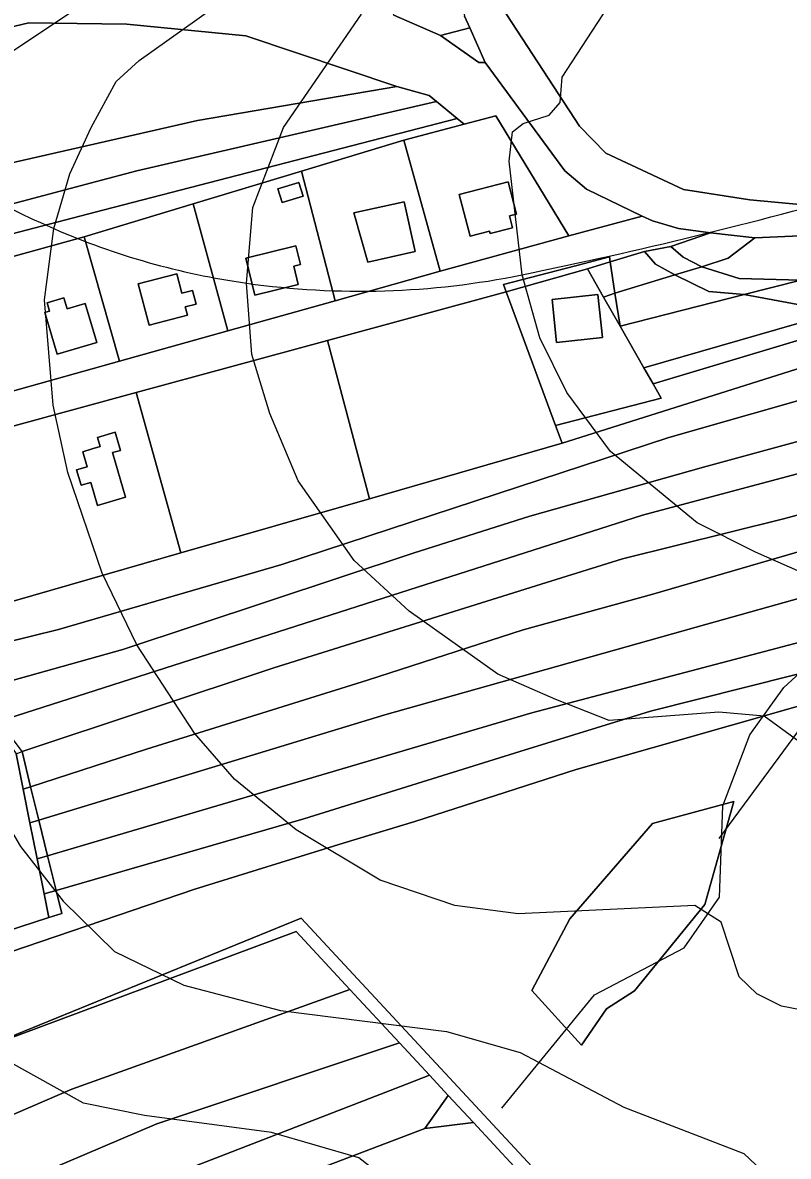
# Model space of a CAD drawing. Extents: x -510989 to -501240, y -1184665 to -1176098.
# Drawn here: x -509334.7 to -509152.5, y -1179746.7 to -1179477 of the extents above; entities that cross this region are included whole.
import ezdxf

# ---------------------------------------------------------------- set-up
doc = ezdxf.new("R2010")
doc.units = 0
for name, color, linetype in [('NAVRH_interakcni_prvky', 7, 'Continuous'), ('NAVRH_rozvodnice', 7, 'Continuous'), ('orna_puda', 7, 'Continuous'), ('ostatni_plocha_x_jina_plocha', 7, 'Continuous'), ('ostatni_plocha_x_manipulacni_plocha', 7, 'Continuous'), ('ostatni_plocha_x_neplodna_puda', 7, 'Continuous'), ('ostatni_plocha_x_silnice', 7, 'Continuous'), ('STAV_vyrazne_udolnice', 7, 'Continuous'), ('trvaly_travni_porost', 7, 'Continuous'), ('vrstevnice_01', 7, 'Continuous'), ('vrstevnice_02', 7, 'Continuous'), ('zahrada', 7, 'Continuous'), ('zastavena_plocha_a_nadvori', 7, 'Continuous')]:
    doc.layers.add(name, color=color, linetype=linetype)

msp = doc.modelspace()

# ---------------------------------------------------------------- linework, layer by layer
at = {"layer": 'NAVRH_interakcni_prvky'}
msp.add_line((-509168.96, -1179671.06), (-509134.71, -1179624.65), dxfattribs=at)
at = {"layer": 'NAVRH_rozvodnice'}
for centre, radius, start, end in [((-509229.64, -1179301.75), 244.6, 204.0197, 246.4643), ((-509446.58, -1178410.79), 1149.61, 281.58007, 285.7937), ((-509256.44, -1179363.28), 177.49, 246.4643, 261.9128), ((-509254.38, -1179348.79), 192.12, 261.9128, 281.5801)]:
    msp.add_arc(centre, radius, start, end, dxfattribs=at)
at = {"layer": 'orna_puda'}
for points in [[(-509327.65, -1179477.17), (-509309.9, -1179477.4), (-509281.6, -1179480.2), (-509245.65, -1179492.18), (-509293.08, -1179500.3), (-509319.52, -1179506.31), (-509337.98, -1179510.5), (-509374.45, -1179520.55), (-509387.93, -1179525.36), (-509388.38, -1179525.52), (-509424.39, -1179538.36), (-509419.47, -1179528.2), (-509387.57, -1179515.47), (-509368.44, -1179508.33), (-509358.01, -1179504.91), (-509351.75, -1179502.85), (-509338.8, -1179500.09), (-509343.64, -1179479.55), (-509333.26, -1179477.1)], [(-509245.65, -1179492.18), (-509237.93, -1179494.37), (-509236.21, -1179495.78), (-509307.5, -1179512.29), (-509317.14, -1179514.83), (-509341.08, -1179521.15), (-509339.33, -1179527.78), (-509369.88, -1179535.84), (-509374.45, -1179520.55), (-509337.98, -1179510.5), (-509319.52, -1179506.31), (-509293.08, -1179500.3)], [(-509236.21, -1179495.78), (-509231.25, -1179499.83), (-509315.26, -1179521.56), (-509339.33, -1179527.78), (-509341.08, -1179521.15), (-509317.14, -1179514.83), (-509307.5, -1179512.29)], [(-509231.25, -1179499.83), (-509229.6, -1179501.17), (-509244, -1179504.99), (-509268.32, -1179512.35), (-509294.11, -1179520.14), (-509320.06, -1179527.99), (-509345.71, -1179535.05), (-509368.32, -1179541.27), (-509369.88, -1179535.84), (-509339.33, -1179527.78), (-509315.26, -1179521.56)]]:
    msp.add_lwpolyline(points, close=True, dxfattribs=at)
at = {"layer": 'ostatni_plocha_x_jina_plocha'}
for points in [[(-509184.82, -1179524.17), (-509178.64, -1179526.02), (-509170.97, -1179527.04), (-509180.42, -1179530.24), (-509186.69, -1179531.48), (-509194.89, -1179533.95), (-509195.07, -1179532.76), (-509201, -1179534.31), (-509220.28, -1179539.35), (-509219.66, -1179541.04), (-509262.14, -1179552.62), (-509307.67, -1179565.03), (-509351.31, -1179576.93), (-509364.4, -1179580.5), (-509365.47, -1179572.68), (-509337.14, -1179564.72), (-509311.64, -1179557.56), (-509285.87, -1179550.33), (-509260.34, -1179543.16), (-509235.33, -1179536.13), (-509204.74, -1179527.75), (-509187.29, -1179523.06)], [(-509195.07, -1179532.76), (-509194.89, -1179533.95), (-509200.28, -1179535.58), (-509219.66, -1179541.04), (-509220.28, -1179539.35), (-509201, -1179534.31)], [(-509219.66, -1179541.04), (-509200.28, -1179535.58), (-509196.45, -1179542.29), (-509192.5, -1179549.2), (-509186.84, -1179559.1), (-509184.66, -1179562.94), (-509182.72, -1179566.32), (-509207.86, -1179572.82)], [(-509197.79, -1179541.7), (-509208.72, -1179542.87), (-509207.62, -1179553.12), (-509196.69, -1179551.95)]]:
    msp.add_lwpolyline(points, close=True, dxfattribs=at)
at = {"layer": 'ostatni_plocha_x_manipulacni_plocha'}
for points in [[(-509224.33, -1179426.12), (-509221.31, -1179427.02), (-509219.26, -1179429.7), (-509218.7, -1179433.42), (-509219.38, -1179437.3), (-509222.1, -1179442.16), (-509228.9, -1179446.3), (-509231.18, -1179449.41), (-509231.98, -1179453.34), (-509231.99, -1179461.98), (-509229.51, -1179475.49), (-509228.28, -1179478.29), (-509235.24, -1179480.05), (-509246.37, -1179475.26), (-509248.95, -1179460.87), (-509235.07, -1179447.92), (-509222.26, -1179441.78), (-509225.29, -1179435), (-509244.42, -1179441.17), (-509233.94, -1179430.34), (-509227.6, -1179426.81)], [(-509235.24, -1179480.05), (-509228.28, -1179478.29), (-509224.66, -1179486.53), (-509226.17, -1179486.52)], [(-509269.59, -1179693.23), (-509256.82, -1179706.98), (-509322.96, -1179730.73), (-509372.08, -1179751.87), (-509382.45, -1179743.08), (-509379.57, -1179742.54), (-509379.85, -1179741.04), (-509381.06, -1179734.61), (-509358.88, -1179726.9), (-509346.23, -1179721.75)], [(-509256.82, -1179706.98), (-509245.01, -1179719.69), (-509302.75, -1179738.95), (-509359.08, -1179762.88), (-509372.08, -1179751.87), (-509322.96, -1179730.73)], [(-509245.01, -1179719.69), (-509240.83, -1179724.2), (-509237.84, -1179727.41), (-509243.37, -1179729.55), (-509317.7, -1179758.27), (-509346.32, -1179768.93), (-509359.08, -1179762.88), (-509302.75, -1179738.95)], [(-509243.37, -1179729.55), (-509237.84, -1179727.41), (-509233.41, -1179732.19), (-509239.01, -1179740.05), (-509273.17, -1179753.08), (-509331.87, -1179775.78), (-509346.32, -1179768.93), (-509317.7, -1179758.27)], [(-509233.41, -1179732.19), (-509227.39, -1179738.67), (-509239.01, -1179740.05)], [(-509239.01, -1179740.05), (-509227.39, -1179738.67), (-509217.72, -1179749.08), (-509236.76, -1179754.49), (-509264.85, -1179762.46), (-509266.27, -1179759.93), (-509276.74, -1179765.84), (-509321.59, -1179783.39), (-509331.87, -1179775.78), (-509273.17, -1179753.08)]]:
    msp.add_lwpolyline(points, close=True, dxfattribs=at)
at = {"layer": 'ostatni_plocha_x_neplodna_puda'}
msp.add_lwpolyline([(-509246.37, -1179475.26), (-509235.24, -1179480.05), (-509226.17, -1179486.52), (-509224.66, -1179486.53), (-509205.64, -1179512.28), (-509200.51, -1179516.64), (-509187.29, -1179523.06), (-509204.74, -1179527.75), (-509222.1, -1179499.18), (-509229.6, -1179501.17), (-509231.25, -1179499.83), (-509236.21, -1179495.78), (-509237.93, -1179494.37), (-509245.65, -1179492.18), (-509281.6, -1179480.2), (-509309.9, -1179477.4), (-509327.65, -1179477.17), (-509333.26, -1179477.1), (-509343.64, -1179479.55), (-509358.82, -1179482.94), (-509360.79, -1179477.49), (-509360.83, -1179475.33)], dxfattribs=at)
for points in [[(-509362.55, -1179618.29), (-509359.69, -1179617.93), (-509358.16, -1179619.59), (-509352.4, -1179627.84), (-509346.59, -1179636.13), (-509341.39, -1179643.57), (-509336.21, -1179650.97), (-509334.54, -1179659.37), (-509332.95, -1179667.34), (-509331.24, -1179675.94), (-509329.59, -1179684.24), (-509328.46, -1179689.9), (-509349.48, -1179696.68), (-509366.53, -1179702.17), (-509408.18, -1179715.63), (-509412.44, -1179695.54), (-509416.44, -1179664.15), (-509423.03, -1179633.15), (-509424.86, -1179626.87), (-509422.43, -1179626.45), (-509409.62, -1179624.23), (-509386.52, -1179621.31)], [(-509165.47, -1179662.29), (-509172.35, -1179686.75), (-509189.1, -1179707.28), (-509195.72, -1179711.6), (-509201.72, -1179720.22), (-509213.5, -1179707.25), (-509204.51, -1179690.2), (-509184.77, -1179667.53)]]:
    msp.add_lwpolyline(points, close=True, dxfattribs=at)
at = {"layer": 'ostatni_plocha_x_silnice'}
for points in [[(-509221.97, -1179471.24), (-509202.14, -1179501.69), (-509195.92, -1179508.08), (-509177.42, -1179516.72), (-509161.63, -1179519.17), (-509148.9, -1179520.37), (-509124.05, -1179517.54), (-509117.66, -1179517.82), (-509094.33, -1179524.99), (-509077.99, -1179530.02), (-509045.69, -1179535.12), (-509029.74, -1179542.08), (-509012.84, -1179551.2), (-508989.35, -1179564.98), (-508971.02, -1179579.46), (-508957.67, -1179591.43), (-508945.87, -1179608.69), (-508932.03, -1179631.82), (-508929.35, -1179636.47), (-508924.28, -1179645.27), (-508916.52, -1179658.74), (-508913.54, -1179663.4)], [(-509131.79, -1179526.92), (-509160.46, -1179528.2), (-509170.97, -1179527.04), (-509178.64, -1179526.02), (-509184.82, -1179524.17), (-509187.29, -1179523.06), (-509200.51, -1179516.64), (-509205.64, -1179512.28), (-509224.66, -1179486.53), (-509228.28, -1179478.29), (-509229.51, -1179475.49)]]:
    msp.add_lwpolyline(points, dxfattribs=at)
at = {"layer": 'STAV_vyrazne_udolnice'}
msp.add_lwpolyline([(-509220.69, -1179735.22), (-509198.59, -1179708.3), (-509177.28, -1179697.05), (-509168.84, -1179685), (-509168.04, -1179663.31), (-509161.61, -1179646.43), (-509153.57, -1179635.18), (-509134.28, -1179617.51), (-509125.04, -1179611.88)], dxfattribs=at)
at = {"layer": 'trvaly_travni_porost'}
for points in [[(-508891.28, -1179654.83), (-508929.35, -1179636.47), (-508932.03, -1179631.82), (-508945.87, -1179608.69), (-508957.67, -1179591.43), (-508971.02, -1179579.46), (-508989.35, -1179564.98), (-509012.84, -1179551.2), (-509029.74, -1179542.08), (-509045.69, -1179535.12), (-509077.99, -1179530.02), (-509094.33, -1179524.99), (-509117.66, -1179517.82), (-509124.05, -1179517.54), (-509148.9, -1179520.37), (-509161.63, -1179519.17), (-509177.42, -1179516.72), (-509195.92, -1179508.08), (-509202.14, -1179501.69), (-509221.97, -1179471.24)], [(-509131.94, -1179619.7), (-509213.54, -1179641.19), (-509328.76, -1179675.21), (-509330.85, -1179666.7), (-509248.53, -1179641.7), (-509171.87, -1179620.14), (-509133.07, -1179609.23)], [(-509155.46, -1179811.55), (-509268.45, -1179690.04), (-509346.23, -1179721.75), (-509358.88, -1179726.9), (-509362.35, -1179716.67), (-509365.46, -1179707.51), (-509364.86, -1179707.3), (-509348.81, -1179701.85), (-509293.72, -1179683.14), (-509258.44, -1179672.17), (-509241.33, -1179667.08), (-509203, -1179654.69), (-509148.13, -1179639.06)]]:
    msp.add_lwpolyline(points, dxfattribs=at)
for points in [[(-509170.97, -1179527.04), (-509160.46, -1179528.2), (-509166.8, -1179533.06), (-509173.06, -1179535.11), (-509177.47, -1179532.81), (-509180.42, -1179530.24)], [(-509131.79, -1179526.92), (-509147.41, -1179532.69), (-509149.49, -1179538.29), (-509164.18, -1179537.91), (-509173.06, -1179535.11), (-509166.8, -1179533.06), (-509160.46, -1179528.2)], [(-509186.69, -1179531.48), (-509184.08, -1179534.44), (-509179.47, -1179536.99), (-509193.73, -1179541.36), (-509194.89, -1179533.95)], [(-509180.42, -1179530.24), (-509177.47, -1179532.81), (-509173.06, -1179535.11), (-509179.47, -1179536.99), (-509184.08, -1179534.44), (-509186.69, -1179531.48)], [(-509194.89, -1179533.95), (-509193.73, -1179541.36), (-509196.45, -1179542.29), (-509200.28, -1179535.58)], [(-509179.47, -1179536.99), (-509171.41, -1179540.94), (-509162.98, -1179541.71), (-509192.5, -1179549.2), (-509193.73, -1179541.36)], [(-509173.06, -1179535.11), (-509164.18, -1179537.91), (-509149.49, -1179538.29), (-509162.98, -1179541.71), (-509171.41, -1179540.94), (-509179.47, -1179536.99)], [(-509162.98, -1179541.71), (-509149.49, -1179538.29), (-509132.35, -1179543.44), (-509148.05, -1179544.45)], [(-509219.66, -1179541.04), (-509207.86, -1179572.82), (-509206.28, -1179577.08), (-509252.14, -1179590.26), (-509262.14, -1179552.62)], [(-509193.73, -1179541.36), (-509192.5, -1179549.2), (-509196.45, -1179542.29)], [(-509148.05, -1179544.45), (-509132.35, -1179543.44), (-509186.84, -1179559.1), (-509192.5, -1179549.2), (-509162.98, -1179541.71)], [(-509132.35, -1179543.44), (-509117.37, -1179541.93), (-509126.71, -1179545.58), (-509184.66, -1179562.94), (-509186.84, -1179559.1)], [(-509126.71, -1179545.58), (-509117.63, -1179549.04), (-509206.28, -1179577.08), (-509207.86, -1179572.82), (-509182.72, -1179566.32), (-509184.66, -1179562.94)], [(-509117.63, -1179549.04), (-509102.43, -1179553.37), (-509180.92, -1179575.68), (-509273.05, -1179605.95), (-509326.14, -1179621.36), (-509351.98, -1179627.74), (-509358.16, -1179619.59), (-509341.13, -1179615.83), (-509297.05, -1179603.16), (-509252.14, -1179590.26), (-509206.28, -1179577.08)], [(-509102.43, -1179553.37), (-509090.98, -1179560.47), (-509172.65, -1179582.8), (-509213.96, -1179594.39), (-509241.73, -1179603.24), (-509310.89, -1179626.13), (-509345.79, -1179635.91), (-509351.98, -1179627.74), (-509326.14, -1179621.36), (-509273.05, -1179605.95), (-509180.92, -1179575.68)], [(-509262.14, -1179552.62), (-509252.14, -1179590.26), (-509297.05, -1179603.16), (-509307.67, -1179565.03)], [(-509090.98, -1179560.47), (-509081.89, -1179566.12), (-509187.2, -1179594.15), (-509246.95, -1179613.3), (-509340.27, -1179643.21), (-509345.79, -1179635.91), (-509310.89, -1179626.13), (-509241.73, -1179603.24), (-509213.96, -1179594.39), (-509172.65, -1179582.8)], [(-509307.67, -1179565.03), (-509297.05, -1179603.16), (-509341.13, -1179615.83), (-509351.31, -1179576.93)], [(-509081.89, -1179566.12), (-509070.16, -1179571.68), (-509106.39, -1179582.41), (-509153.61, -1179595.05), (-509191.96, -1179604.58), (-509211.28, -1179610.62), (-509274.92, -1179630.5), (-509334.85, -1179650.38), (-509340.27, -1179643.21), (-509246.95, -1179613.3), (-509187.2, -1179594.15)], [(-509070.16, -1179571.68), (-509062.5, -1179576.22), (-509104.83, -1179591.46), (-509108, -1179592.2), (-509129.1, -1179596.84), (-509150.9, -1179603.17), (-509184.73, -1179612.97), (-509215.61, -1179621.43), (-509252.62, -1179633.43), (-509305.22, -1179649.81), (-509332.79, -1179658.8), (-509334.85, -1179650.38), (-509274.92, -1179630.5), (-509211.28, -1179610.62), (-509191.96, -1179604.58), (-509153.61, -1179595.05), (-509106.39, -1179582.41)], [(-509316.88, -1179575.68), (-509316.24, -1179577.86), (-509318.12, -1179578.41), (-509320.41, -1179579.08), (-509319.35, -1179582.69), (-509321.85, -1179583.42), (-509320.79, -1179587.05), (-509318.51, -1179586.38), (-509316.9, -1179591.89), (-509310.21, -1179589.93), (-509313.31, -1179579.31), (-509311.44, -1179578.76), (-509312.7, -1179574.45)], [(-509108, -1179592.2), (-509120.44, -1179606.73), (-509133.07, -1179609.23), (-509171.87, -1179620.14), (-509248.53, -1179641.7), (-509330.85, -1179666.7), (-509332.79, -1179658.8), (-509305.22, -1179649.81), (-509252.62, -1179633.43), (-509215.61, -1179621.43), (-509184.73, -1179612.97), (-509150.9, -1179603.17), (-509129.1, -1179596.84)], [(-509037.82, -1179596.88), (-509025.92, -1179603.99), (-509130.39, -1179628.84), (-509140.2, -1179629.47), (-509185.24, -1179640.77), (-509216.34, -1179650.43), (-509267.81, -1179666.42), (-509326.75, -1179683.42), (-509328.76, -1179675.21), (-509213.54, -1179641.19), (-509131.94, -1179619.7), (-509124.77, -1179618.87)], [(-509025.92, -1179603.99), (-509011.35, -1179608.98), (-509142.29, -1179640.11), (-509148.13, -1179639.06), (-509203, -1179654.69), (-509241.33, -1179667.08), (-509258.44, -1179672.17), (-509293.72, -1179683.14), (-509348.81, -1179701.85), (-509364.86, -1179707.3), (-509365.15, -1179706.42), (-509365.89, -1179704.12), (-509366.53, -1179702.17), (-509349.48, -1179696.68), (-509328.46, -1179689.9), (-509325.4, -1179688.91), (-509326.75, -1179683.42), (-509267.81, -1179666.42), (-509216.34, -1179650.43), (-509185.24, -1179640.77), (-509140.2, -1179629.47), (-509130.39, -1179628.84)], [(-509336.21, -1179650.97), (-509334.85, -1179650.38), (-509332.79, -1179658.8), (-509334.54, -1179659.37)], [(-509332.79, -1179658.8), (-509330.85, -1179666.7), (-509332.95, -1179667.34), (-509334.54, -1179659.37)], [(-509165.47, -1179662.29), (-509184.77, -1179667.53), (-509204.51, -1179690.2), (-509213.5, -1179707.25), (-509201.72, -1179720.22), (-509195.72, -1179711.6), (-509189.1, -1179707.28), (-509172.35, -1179686.75)], [(-509332.95, -1179667.34), (-509330.85, -1179666.7), (-509328.76, -1179675.21), (-509331.24, -1179675.94)], [(-509328.76, -1179675.21), (-509326.75, -1179683.42), (-509329.59, -1179684.24), (-509331.24, -1179675.94)], [(-509329.59, -1179684.24), (-509326.75, -1179683.42), (-509325.4, -1179688.91), (-509328.46, -1179689.9)], [(-509269.59, -1179693.23), (-509346.23, -1179721.75), (-509268.45, -1179690.04), (-509155.46, -1179811.55), (-509157.14, -1179814.3), (-509159.4, -1179811.87), (-509167.51, -1179803.13), (-509175, -1179795.08), (-509179.16, -1179790.6), (-509184.23, -1179785.13), (-509188.96, -1179780.04), (-509199.1, -1179769.12), (-509205.8, -1179761.91), (-509212.33, -1179754.88), (-509217.72, -1179749.08), (-509227.39, -1179738.67), (-509233.41, -1179732.19), (-509237.84, -1179727.41), (-509240.83, -1179724.2), (-509245.01, -1179719.69), (-509256.82, -1179706.98)]]:
    msp.add_lwpolyline(points, close=True, dxfattribs=at)
at = {"layer": 'vrstevnice_01'}
for points in [[(-509133.19, -1179715), (-509154.09, -1179711), (-509160, -1179708), (-509164.19, -1179704), (-509168.5, -1179691), (-509174.69, -1179687), (-509216.81, -1179689), (-509231.81, -1179687), (-509249.59, -1179681), (-509269.59, -1179669), (-509284.31, -1179657), (-509293.81, -1179646), (-509307.5, -1179625), (-509315.81, -1179608), (-509323.91, -1179584), (-509327.41, -1179568), (-509329.5, -1179543), (-509327.31, -1179526), (-509323.5, -1179513), (-509318.41, -1179502), (-509312.41, -1179491), (-509307, -1179486), (-509271.81, -1179461)], [(-509135.31, -1179614), (-509160.31, -1179603), (-509174.19, -1179596), (-509194.81, -1179579), (-509205.19, -1179565), (-509211.59, -1179552), (-509215.81, -1179537), (-509218.91, -1179510), (-509218.09, -1179503), (-509215.59, -1179501), (-509209.41, -1179499), (-509206.81, -1179496), (-509206.31, -1179490), (-509190.69, -1179466)], [(-509102.5, -1180024), (-509126.59, -1179984), (-509158, -1179936), (-509174.31, -1179905), (-509181.59, -1179885), (-509184.31, -1179864), (-509184, -1179849), (-509182.31, -1179842), (-509180.59, -1179821), (-509181.81, -1179807), (-509187, -1179794), (-509194.81, -1179785), (-509205.91, -1179777), (-509230.41, -1179766), (-509254.69, -1179747), (-509275.5, -1179741), (-509305.69, -1179737), (-509320.19, -1179734), (-509338.31, -1179724), (-509350.81, -1179712), (-509367.09, -1179690), (-509378.31, -1179665)]]:
    msp.add_lwpolyline(points, dxfattribs=at)
at = {"layer": 'vrstevnice_02'}
for points in [[(-509314.91, -1179469), (-509344.81, -1179489), (-509357.31, -1179505), (-509361.09, -1179514), (-509365.59, -1179532), (-509367.59, -1179556), (-509366.81, -1179583), (-509365.59, -1179585), (-509364.69, -1179596), (-509355.09, -1179633), (-509348.81, -1179650), (-509335.19, -1179673), (-509325.09, -1179686), (-509312.81, -1179698), (-509296.31, -1179706), (-509273.31, -1179712), (-509233.81, -1179717), (-509216.31, -1179722), (-509191.59, -1179735), (-509163.09, -1179746), (-509154.59, -1179754), (-509147.91, -1179768)], [(-509106.5, -1179679), (-509134.81, -1179673), (-509142.5, -1179668), (-509146.81, -1179661), (-509150, -1179648), (-509158.19, -1179642), (-509169, -1179641), (-509195.09, -1179643), (-509207.81, -1179638), (-509221.59, -1179632), (-509242.69, -1179617), (-509255.81, -1179605), (-509269.09, -1179586), (-509275.91, -1179570), (-509280.19, -1179556), (-509281.41, -1179539), (-509279.91, -1179521), (-509272.59, -1179502), (-509254.09, -1179475)]]:
    msp.add_lwpolyline(points, dxfattribs=at)
at = {"layer": 'zahrada'}
for points in [[(-509222.1, -1179499.18), (-509204.74, -1179527.75), (-509235.33, -1179536.13), (-509244, -1179504.99), (-509229.6, -1179501.17)], [(-509268.32, -1179512.35), (-509244, -1179504.99), (-509235.33, -1179536.13), (-509260.34, -1179543.16)], [(-509294.11, -1179520.14), (-509268.32, -1179512.35), (-509260.34, -1179543.16), (-509285.87, -1179550.33)], [(-509273.93, -1179516.57), (-509272.94, -1179519.83), (-509267.95, -1179518.32), (-509268.94, -1179515.05)], [(-509230.82, -1179517.88), (-509228.23, -1179527.85), (-509223.57, -1179526.64), (-509223.42, -1179527.21), (-509218.1, -1179525.84), (-509218.83, -1179523.02), (-509217.18, -1179522.6), (-509219.19, -1179514.86)], [(-509320.06, -1179527.99), (-509294.11, -1179520.14), (-509285.87, -1179550.33), (-509311.64, -1179557.56)], [(-509243.89, -1179519.63), (-509255.87, -1179522.3), (-509252.58, -1179533.97), (-509241.26, -1179531.45)], [(-509345.71, -1179535.05), (-509320.06, -1179527.99), (-509311.64, -1179557.56), (-509337.14, -1179564.72)], [(-509281.62, -1179533.04), (-509279.45, -1179541.87), (-509269.1, -1179539.32), (-509270.17, -1179534.98), (-509268.55, -1179534.58), (-509269.65, -1179530.09)], [(-509307.18, -1179539.18), (-509304.62, -1179548.99), (-509295.49, -1179546.61), (-509296, -1179544.65), (-509293.4, -1179543.97), (-509294.25, -1179540.72), (-509296.78, -1179541.38), (-509297.97, -1179536.78)], [(-509328.87, -1179543.7), (-509328.29, -1179545.62), (-509329.43, -1179545.96), (-509326.46, -1179555.9), (-509317.06, -1179553.08), (-509319.83, -1179543.83), (-509324.1, -1179545.11), (-509324.88, -1179542.5)]]:
    msp.add_lwpolyline(points, close=True, dxfattribs=at)
at = {"layer": 'zastavena_plocha_a_nadvori'}
for points in [[(-509273.93, -1179516.57), (-509268.94, -1179515.05), (-509267.95, -1179518.32), (-509272.94, -1179519.83)], [(-509230.82, -1179517.88), (-509219.19, -1179514.86), (-509217.18, -1179522.6), (-509218.83, -1179523.02), (-509218.1, -1179525.84), (-509223.42, -1179527.21), (-509223.57, -1179526.64), (-509228.23, -1179527.85)], [(-509243.89, -1179519.63), (-509241.26, -1179531.45), (-509252.58, -1179533.97), (-509255.87, -1179522.3)], [(-509281.62, -1179533.04), (-509269.65, -1179530.09), (-509268.55, -1179534.58), (-509270.17, -1179534.98), (-509269.1, -1179539.32), (-509279.45, -1179541.87)], [(-509307.18, -1179539.18), (-509297.97, -1179536.78), (-509296.78, -1179541.38), (-509294.25, -1179540.72), (-509293.4, -1179543.97), (-509296, -1179544.65), (-509295.49, -1179546.61), (-509304.62, -1179548.99)], [(-509328.87, -1179543.7), (-509324.88, -1179542.5), (-509324.1, -1179545.11), (-509319.83, -1179543.83), (-509317.06, -1179553.08), (-509326.46, -1179555.9), (-509329.43, -1179545.96), (-509328.29, -1179545.62)], [(-509197.79, -1179541.7), (-509196.69, -1179551.95), (-509207.62, -1179553.12), (-509208.72, -1179542.87)], [(-509316.88, -1179575.68), (-509312.7, -1179574.45), (-509311.44, -1179578.76), (-509313.31, -1179579.31), (-509310.21, -1179589.93), (-509316.9, -1179591.89), (-509318.51, -1179586.38), (-509320.79, -1179587.05), (-509321.85, -1179583.42), (-509319.35, -1179582.69), (-509320.41, -1179579.08), (-509318.12, -1179578.41), (-509316.24, -1179577.86)]]:
    msp.add_lwpolyline(points, close=True, dxfattribs=at)

doc.saveas('drawing.dxf')
